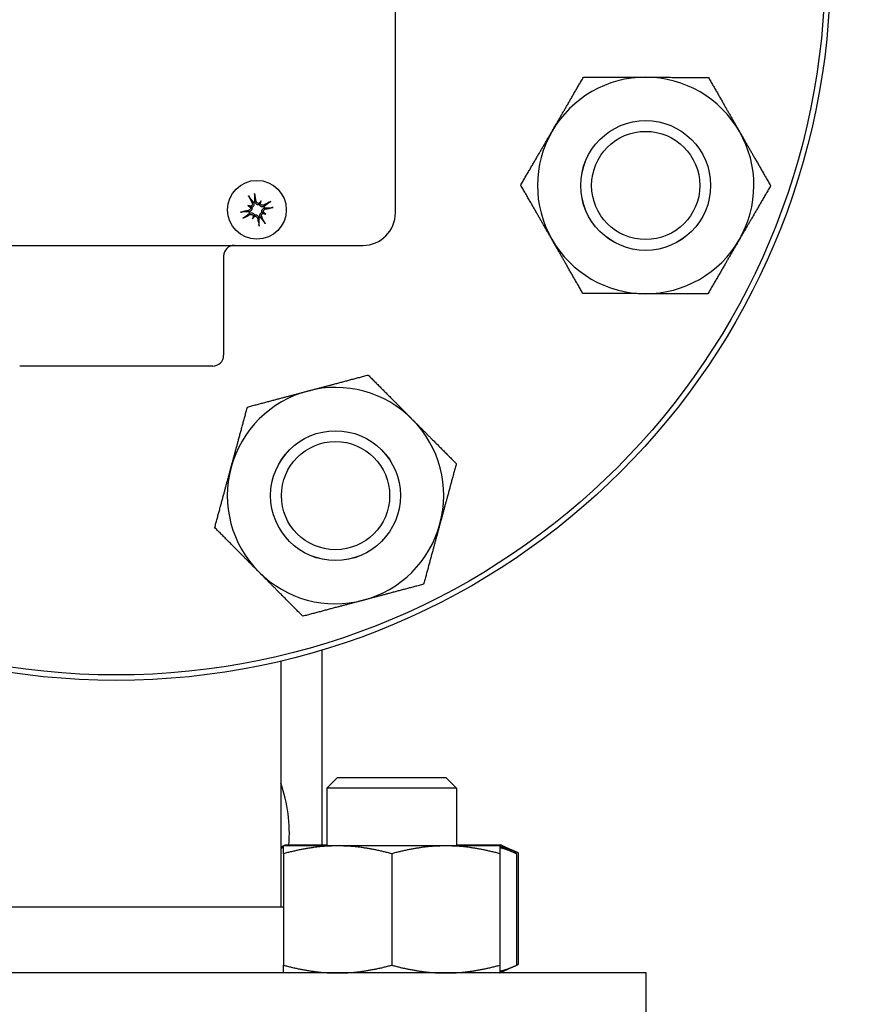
# Model space of a CAD drawing. Header units: inches. Extents: x 24 to 1128, y -69 to 748.
# Tile 350 of 656: x 472.6 to 477.46, y 683.35 to 689.04. Entities that reach past the tile are written whole.
import ezdxf

# ---------------------------------------------------------------- set-up
doc = ezdxf.new("R2010")
doc.units = ezdxf.units.IN
doc.header["$LTSCALE"] = 32
doc.header["$MEASUREMENT"] = 0
doc.layers.add('Dimension (ANSI)', color=7, linetype='Continuous', lineweight=25)
doc.layers.add('Visible (ANSI)', color=7, linetype='Continuous', lineweight=30)
doc.styles.add('Note Text (ANSI)', font='tahoma.ttf')
doc.dimstyles.new('SB Fraction-16 (ANSI)', dxfattribs={"dimscale": 32, "dimtxt": 0.125, "dimasz": 0.098425, "dimexe": 0.125, "dimexo": 0.0625, "dimgap": 0.031496, "dimtad": 0, "dimtih": 1, "dimtoh": 1, "dimdec": 4, "dimrnd": 1e-08, "dimzin": 0, "dimdsep": 46, "dimlunit": 5, "dimtxsty": 'Note Text (ANSI)', "dimcen": 0.09, "dimdle": 0.393701, "dimclrd": 256, "dimclre": 256, "dimclrt": 256, "dimadec": 0, "dimazin": 3, "dimtfac": 0.96, "dimtofl": 0, "dimtmove": 0, "dimatfit": 3, "dimfxl": 1, "dimfrac": 2, "dimtolj": 1, "dimtzin": 12, "dimlwd": -1, "dimlwe": -1, "dimarcsym": 0})

# ---------------------------------------------------------------- blocks, each defined once
blk = doc.blocks.new('*D18')
at = {"layer": 'Defpoints', "color": 0, "transparency": 16777216}
for p in [(480.2806, 692.6685), (328.4743, 544.6685), (480.2806, 544.6685)]:
    blk.add_point(p, dxfattribs=at)
at = {"layer": 'Dimension (ANSI)', "transparency": 16777216}
for p, q in [((478.2806, 692.6685), (324.4743, 692.6685)), ((328.4743, 689.5189), (328.4743, 626.7677)), ((328.4743, 547.8181), (328.4743, 620.5693)), ((478.2806, 544.6685), (324.4743, 544.6685))]:
    blk.add_line(p, q, dxfattribs=at)
for points in [[(327.9494, 689.5189), (328.9993, 689.5189), (328.4743, 692.6685)], [(327.9494, 547.8181), (328.9993, 547.8181), (328.4743, 544.6685)]]:
    blk.add_solid(points, dxfattribs=at)
at = {"layer": 'Dimension (ANSI)', "transparency": 16777216, "insert": (324.3723, 625.7599), "char_height": 4, "attachment_point": 1, "style": 'Note Text (ANSI)'}
blk.add_mtext('\\A1;148', dxfattribs=at)

msp = doc.modelspace()

# ---------------------------------------------------------------- linework, layer by layer
at = {"layer": 'Visible (ANSI)'}
for p, q in [((474.77127, 687.92279), (474.77127, 690.77279)), ((473.99065, 687.98123), (473.9849, 687.96914)), ((473.99585, 687.99215), (473.99065, 687.98123)), ((473.91962, 687.96507), (473.93054, 687.95988)), ((473.93054, 687.95988), (473.94263, 687.95413)), ((474.012, 687.92112), (473.99991, 687.92687)), ((474.02292, 687.91593), (474.012, 687.92112)), ((473.9467, 687.88885), (473.95189, 687.89977)), ((473.95189, 687.89977), (473.95765, 687.91186)), ((471.73377, 687.73529), (474.58377, 687.73529)), ((473.77877, 687.67279), (473.77877, 687.10029)), ((473.71627, 687.03779), (472.60127, 687.03779)), ((474.34627, 685.39741), (474.34627, 684.27179)), ((474.10877, 685.33367), (474.10877, 683.91279)), ((474.43726, 684.66279), (474.37476, 684.60029)), ((474.43726, 684.66279), (475.06226, 684.66279)), ((475.06226, 684.66279), (475.12476, 684.60029)), ((475.12476, 684.60029), (474.37476, 684.60029)), ((474.37476, 684.60029), (474.37476, 684.26679)), ((475.12476, 684.60029), (475.12476, 684.26679)), ((474.1336, 684.27179), (474.10877, 684.26021)), ((474.12476, 684.26679), (474.10877, 684.25933)), ((474.43726, 684.26679), (474.12476, 684.26679)), ((474.21733, 684.27179), (474.1336, 684.27179)), ((474.37476, 684.27179), (474.21733, 684.27179)), ((475.06226, 684.26679), (474.43726, 684.26679)), ((475.37476, 684.26679), (475.06226, 684.26679)), ((475.29987, 684.27179), (475.12476, 684.27179)), ((475.3836, 684.27179), (475.29987, 684.27179)), ((475.37476, 684.26679), (475.47145, 684.2217)), ((475.3836, 684.27179), (475.48029, 684.2267)), ((475.48029, 684.2267), (475.48029, 683.58288)), ((474.12476, 684.2217), (474.12476, 683.57788)), ((474.74976, 684.2217), (474.74976, 683.57788)), ((475.37476, 684.2217), (475.37476, 683.57788)), ((475.47145, 684.2217), (475.47145, 683.57788)), ((474.12476, 683.91279), (472.28947, 683.91279)), ((475.37476, 683.53279), (475.47145, 683.57788)), ((475.47145, 683.57876), (475.48029, 683.58288)), ((476.21877, 683.53279), (470.72972, 683.53279)), ((476.21877, 682.78279), (476.21877, 683.53279))]:
    msp.add_line(p, q, dxfattribs=at)
for centre, radius in [((473.15877, 689.34779), 4.125), ((473.15877, 689.34779), 4.09375), ((476.21681, 688.08111), 0.37513), ((476.21681, 688.08111), 0.375), ((476.21681, 688.08111), 0.3125), ((473.97127, 687.9405), 0.17), ((474.42545, 686.28975), 0.37513), ((474.42545, 686.28975), 0.375), ((474.42545, 686.28975), 0.3125)]:
    msp.add_circle(centre, radius, dxfattribs=at)
for centre, radius, start, end in [((476.21681, 688.08111), 0.625, 89.83678, 149.83678), ((476.21681, 688.08111), 0.625, 29.83678, 89.83678), ((476.21681, 688.08111), 0.625, 149.83678, 209.83678), ((476.21681, 688.08111), 0.625, 329.83678, 29.83678), ((473.97127, 687.9405), 0.04718, 103.89552, 115.21367), ((473.97127, 687.9405), 0.04718, 193.89552, 205.21367), ((473.97127, 687.9405), 0.04718, 13.89552, 25.21367), ((474.58377, 687.92279), 0.1875, 270, 0), ((473.97127, 687.9405), 0.04718, 283.89552, 295.21367), ((476.21681, 688.08111), 0.625, 209.83678, 269.83678), ((476.21681, 688.08111), 0.625, 269.83678, 329.83678), ((473.84127, 687.67279), 0.0625, 90, 180), ((473.71627, 687.10029), 0.0625, 270, 0), ((474.42545, 686.28975), 0.625, 44.83678, 104.83678), ((474.42545, 686.28975), 0.625, 104.83678, 164.83678), ((474.42545, 686.28975), 0.625, 344.83678, 44.83678), ((474.42545, 686.28975), 0.625, 164.83678, 224.83678), ((474.42545, 686.28975), 0.625, 284.83678, 344.83678), ((474.42545, 686.28975), 0.625, 224.83678, 284.83678), ((473.34627, 684.34779), 0.8125, 354.63279, 20.20522)]:
    msp.add_arc(centre, radius, start, end, dxfattribs=at)
for centre, major_axis, ratio, start_param, end_param in [((473.95855, 687.93802), (-0.04215, 0.21655), 0.0871557, 4.9309758, 5.1561882), ((473.98271, 687.9466), (0.10389, -0.19462), 0.0871557, 4.2685898, 4.4938021), ((474.0458, 687.8943), (0.1035, 0.16696), 0.5, 1.2772189, 1.3695882), ((473.98256, 687.99017), (-0.01026, 0.00636), 0.9884519, 2.2984564, 2.8577617), ((474.00269, 687.98059), (-0.0114, 0.00395), 0.9884519, 0.283831, 0.8431362), ((473.88841, 687.96919), (-0.06426, -0.18563), 0.5, 1.7720045, 1.8643738), ((473.97738, 687.92906), (-0.19462, -0.10389), 0.0871557, 4.2685898, 4.4938021), ((473.97375, 687.92777), (-0.21655, -0.04215), 0.0871557, 4.9309758, 5.1561882), ((473.94259, 687.85763), (0.18563, -0.06426), 0.5, 1.7720045, 1.8643738), ((474.01748, 688.01503), (-0.16696, 0.1035), 0.5, 1.2772189, 1.3695882), ((473.93118, 687.97192), (-0.00395, -0.0114), 0.9884519, 0.283831, 0.8431362), ((473.9216, 687.95179), (-0.00636, -0.01026), 0.9884519, 2.2984564, 2.8577617), ((474.01137, 687.90908), (0.00395, 0.0114), 0.9884519, 0.283831, 0.8431362), ((473.99996, 688.02337), (-0.18563, 0.06426), 0.5, 1.7720045, 1.8643738), ((474.02094, 687.92921), (0.00636, 0.01026), 0.9884519, 2.2984564, 2.8577617), ((473.92507, 687.86597), (0.16696, -0.1035), 0.5, 1.2772189, 1.3695882), ((473.9688, 687.95323), (0.21655, 0.04215), 0.0871557, 4.9309758, 5.1561882), ((473.96517, 687.95194), (0.19462, 0.10389), 0.0871557, 4.2685898, 4.4938021), ((474.05414, 687.91181), (0.06426, 0.18563), 0.5, 1.7720045, 1.8643738), ((473.89674, 687.9867), (-0.1035, -0.16696), 0.5, 1.2772189, 1.3695882), ((473.93985, 687.90041), (0.0114, -0.00395), 0.9884519, 0.283831, 0.8431362), ((473.95998, 687.89083), (0.01026, -0.00636), 0.9884519, 2.2984564, 2.8577617), ((473.984, 687.94298), (0.04215, -0.21655), 0.0871557, 4.9309758, 5.1561882), ((473.95983, 687.93439), (-0.10389, 0.19462), 0.0871557, 4.2685898, 4.4938021)]:
    msp.add_ellipse(centre, major_axis=major_axis, ratio=ratio, start_param=start_param, end_param=end_param, dxfattribs=at)
for points, weights in [([(475.67644, 688.39515), (475.76059, 688.53994), (475.85775, 688.70713)], [1, 1.0379548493, 1]), ([(475.85775, 688.70713), (476.05113, 688.70658), (476.21859, 688.70611)], [1, 1.0379548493, 1]), ([(476.21859, 688.70611), (476.38606, 688.70563), (476.57944, 688.70508)], [1, 1.0379548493, 1]), ([(476.57944, 688.70508), (476.67565, 688.53733), (476.75897, 688.39207)], [1, 1.0379548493, 1]), ([(475.49513, 688.08316), (475.59229, 688.25036), (475.67644, 688.39515)], [1, 1.0379548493, 1]), ([(476.75897, 688.39207), (476.84229, 688.2468), (476.9385, 688.07905)], [1, 1.0379548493, 1]), ([(475.67466, 687.77015), (475.59134, 687.91542), (475.49513, 688.08316)], [1, 1.0379548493, 1]), ([(476.9385, 688.07905), (476.84133, 687.91186), (476.75719, 687.76707)], [1, 1.0379548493, 1]), ([(473.92818, 688.01257), (473.94248, 687.99435), (473.95074, 687.98377)], [1.00573011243, 1.04257005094, 1.00216925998]), ([(473.95991, 687.98703), (473.95964, 688.00045), (473.95924, 688.02361)], [1.00216925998, 1.04257005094, 1.00573011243]), ([(474.04335, 687.98359), (474.02513, 687.96929), (474.01454, 687.96104)], [1.00573011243, 1.04257005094, 1.00216925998]), ([(473.92474, 687.92914), (473.91132, 687.92887), (473.88817, 687.92847)], [1.00216925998, 1.04257005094, 1.00573011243]), ([(473.8992, 687.89741), (473.91742, 687.91171), (473.928, 687.91996)], [1.00573011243, 1.04257005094, 1.00216925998]), ([(474.0178, 687.95186), (474.03122, 687.95213), (474.05438, 687.95253)], [1.00216925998, 1.04257005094, 1.00573011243]), ([(473.98263, 687.89397), (473.9829, 687.88055), (473.9833, 687.85739)], [1.00216925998, 1.04257005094, 1.00573011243]), ([(474.01436, 687.86843), (474.00007, 687.88665), (473.99181, 687.89723)], [1.00573011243, 1.04257005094, 1.00216925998]), ([(475.85419, 687.45714), (475.75798, 687.62488), (475.67466, 687.77015)], [1, 1.0379548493, 1]), ([(476.75719, 687.76707), (476.67304, 687.62228), (476.57588, 687.45508)], [1, 1.0379548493, 1]), ([(476.21503, 687.45611), (476.04757, 687.45659), (475.85419, 687.45714)], [1, 1.0379548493, 1]), ([(476.57588, 687.45508), (476.3825, 687.45563), (476.21503, 687.45611)], [1, 1.0379548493, 1]), ([(474.26541, 686.89391), (474.4273, 686.93679), (474.61423, 686.98631)], [1, 1.0379548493, 1]), ([(474.61423, 686.98631), (474.75057, 686.84919), (474.86865, 686.73043)], [1, 1.0379548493, 1]), ([(473.9166, 686.80151), (474.10353, 686.85103), (474.26541, 686.89391)], [1, 1.0379548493, 1]), ([(473.82221, 686.45323), (473.86602, 686.61487), (473.9166, 686.80151)], [1, 1.0379548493, 1]), ([(474.86865, 686.73043), (474.98673, 686.61168), (475.12308, 686.47455)], [1, 1.0379548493, 1]), ([(473.72783, 686.10495), (473.77841, 686.29159), (473.82221, 686.45323)], [1, 1.0379548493, 1]), ([(475.12308, 686.47455), (475.0725, 686.28791), (475.02869, 686.12627)], [1, 1.0379548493, 1]), ([(473.98226, 685.84907), (473.86418, 685.96782), (473.72783, 686.10495)], [1, 1.0379548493, 1]), ([(475.02869, 686.12627), (474.98489, 685.96463), (474.93431, 685.77799)], [1, 1.0379548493, 1]), ([(474.23668, 685.59319), (474.10034, 685.73031), (473.98226, 685.84907)], [1, 1.0379548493, 1]), ([(474.93431, 685.77799), (474.74738, 685.72847), (474.5855, 685.68559)], [1, 1.0379548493, 1]), ([(474.5855, 685.68559), (474.42361, 685.6427), (474.23668, 685.59319)], [1, 1.0379548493, 1]), ([(474.12476, 684.25651), (474.11682, 684.25459), (474.10877, 684.25231)], [1.01895290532, 1.01907558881, 1.01858442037]), ([(474.12476, 684.2217), (474.12476, 684.26679), (474.12476, 684.26679)], [1, 1.0379548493, 1]), ([(474.43726, 684.26679), (474.29223, 684.26679), (474.12476, 684.2217)], [1, 1.0379548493, 1]), ([(474.21733, 684.27179), (474.18852, 684.27179), (474.1592, 684.26679)], [1, 1.012746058, 1.01693131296]), ([(474.27547, 684.26679), (474.24615, 684.27179), (474.21733, 684.27179)], [1.01693131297, 1.012746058, 1]), ([(474.74976, 684.2217), (474.58229, 684.26679), (474.43726, 684.26679)], [1, 1.0379548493, 1]), ([(475.06226, 684.26679), (474.91723, 684.26679), (474.74976, 684.2217)], [1, 1.0379548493, 1]), ([(475.37476, 684.2217), (475.20729, 684.26679), (475.06226, 684.26679)], [1, 1.0379548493, 1]), ([(475.29987, 684.27179), (475.27105, 684.27179), (475.24173, 684.26679)], [1, 1.012746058, 1.01693131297]), ([(475.358, 684.26679), (475.32869, 684.27179), (475.29987, 684.27179)], [1.01693131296, 1.012746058, 1]), ([(475.37476, 684.26679), (475.37476, 684.26679), (475.37476, 684.2217)], [1, 1.0379548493, 1]), ([(475.47145, 684.2217), (475.42047, 684.24548), (475.37476, 684.25651)], [1, 1.01965956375, 1.01895290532]), ([(475.48029, 684.2267), (475.43222, 684.24912), (475.38893, 684.26019)], [1, 1.0185177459, 1.01896629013]), ([(474.12476, 683.53279), (474.12476, 683.53279), (474.12476, 683.57788)], [1, 1.0379548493, 1]), ([(474.12476, 683.57788), (474.29223, 683.53279), (474.43726, 683.53279)], [1, 1.0379548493, 1]), ([(474.43726, 683.53279), (474.58229, 683.53279), (474.74976, 683.57788)], [1, 1.0379548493, 1]), ([(474.74976, 683.57788), (474.91723, 683.53279), (475.06226, 683.53279)], [1, 1.0379548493, 1]), ([(475.06226, 683.53279), (475.20729, 683.53279), (475.37476, 683.57788)], [1, 1.0379548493, 1]), ([(475.37476, 683.57788), (475.37476, 683.53279), (475.37476, 683.53279)], [1, 1.0379548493, 1]), ([(475.37476, 683.54307), (475.42047, 683.5541), (475.47145, 683.57788)], [1.01895290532, 1.01965956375, 1]), ([(475.47145, 683.57883), (475.47584, 683.5808), (475.48029, 683.58288)], [1.00321895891, 1.00168421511, 1])]:
    msp.add_rational_spline(points, weights, degree=2, dxfattribs=at)
for points, knots in [([(473.95749, 688.03432), (473.95752, 688.0342), (473.95755, 688.03407), (473.95779, 688.03303), (473.95804, 688.03187), (473.95843, 688.02988), (473.95863, 688.02871), (473.95892, 688.02686), (473.95906, 688.02586), (473.9592, 688.02457), (473.95923, 688.02401), (473.95924, 688.02361)], [0.022192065, 0.022192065, 0.022192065, 0.022192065, 0.023240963, 0.023240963, 0.030957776, 0.030957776, 0.038669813, 0.038669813, 0.046374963, 0.046374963, 0.052690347, 0.052690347, 0.052690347, 0.052690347]), ([(473.92818, 688.01257), (473.92794, 688.01289), (473.92761, 688.01335), (473.9269, 688.01444), (473.92638, 688.0153), (473.92544, 688.01692), (473.92486, 688.01796), (473.9239, 688.01974), (473.92336, 688.0208), (473.92289, 688.02176), (473.92284, 688.02188), (473.92278, 688.02199)], [0.070980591, 0.070980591, 0.070980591, 0.070980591, 0.077295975, 0.077295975, 0.085001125, 0.085001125, 0.092713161, 0.092713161, 0.100429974, 0.100429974, 0.101478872, 0.101478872, 0.101478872, 0.101478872]), ([(473.94362, 687.97997), (473.94438, 687.97848), (473.9449, 687.97674), (473.9452, 687.97318), (473.94498, 687.97136), (473.94396, 687.96816), (473.94312, 687.96657), (473.94088, 687.96385), (473.93948, 687.96273), (473.93769, 687.96175), (473.93733, 687.96158), (473.93697, 687.96142)], [0, 0, 0, 0, 0.013005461, 0.013005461, 0.026010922, 0.026010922, 0.038651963, 0.038651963, 0.051293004, 0.051293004, 0.054256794, 0.054256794, 0.054256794, 0.054256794]), ([(473.95117, 687.98319), (473.9514, 687.98278), (473.95161, 687.98236), (473.95264, 687.98016), (473.9533, 687.9781), (473.95394, 687.97385), (473.95394, 687.97165), (473.95338, 687.96788), (473.95287, 687.96599), (473.95128, 687.96238), (473.95019, 687.96066), (473.94776, 687.95776), (473.94625, 687.95639), (473.94397, 687.95487), (473.9433, 687.95448), (473.94263, 687.95413)], [0.221046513, 0.221046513, 0.221046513, 0.221046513, 0.225045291, 0.225045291, 0.24203012, 0.24203012, 0.259014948, 0.259014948, 0.273434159, 0.273434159, 0.28785337, 0.28785337, 0.302272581, 0.302272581, 0.307951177, 0.307951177, 0.307951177, 0.307951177]), ([(473.9849, 687.96914), (473.98416, 687.96899), (473.9834, 687.96887), (473.98066, 687.96862), (473.97863, 687.96872), (473.97491, 687.96944), (473.97298, 687.97009), (473.96947, 687.97189), (473.96789, 687.97303), (473.96507, 687.97561), (473.96368, 687.97731), (473.9615, 687.98102), (473.96071, 687.98302), (473.96023, 687.98493), (473.96012, 687.98538), (473.96002, 687.98584), (473.95994, 687.9863)], [-0.082905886, -0.082905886, -0.082905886, -0.082905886, -0.07722729, -0.07722729, -0.062808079, -0.062808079, -0.048388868, -0.048388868, -0.033969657, -0.033969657, -0.016984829, -0.016984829, 0, 0, 0, 0.003998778, 0.003998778, 0.003998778, 0.003998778]), ([(473.98469, 687.97837), (473.98331, 687.97799), (473.9818, 687.97781), (473.97855, 687.97799), (473.97681, 687.97845), (473.9738, 687.97987), (473.97232, 687.98092), (473.96993, 687.98352), (473.969, 687.98505), (473.96818, 687.98722), (473.96798, 687.98788), (473.96783, 687.98857)], [0.028039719, 0.028039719, 0.028039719, 0.028039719, 0.038804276, 0.038804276, 0.051438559, 0.051438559, 0.064219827, 0.064219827, 0.077001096, 0.077001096, 0.082246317, 0.082246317, 0.082246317, 0.082246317]), ([(474.04335, 687.98359), (474.04366, 687.98384), (474.04412, 687.98416), (474.04521, 687.98487), (474.04607, 687.9854), (474.04769, 687.98633), (474.04873, 687.98691), (474.05052, 687.98787), (474.05158, 687.98841), (474.05253, 687.98888), (474.05265, 687.98893), (474.05277, 687.98899)], [0.070980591, 0.070980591, 0.070980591, 0.070980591, 0.077295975, 0.077295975, 0.085001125, 0.085001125, 0.092713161, 0.092713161, 0.100429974, 0.100429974, 0.101478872, 0.101478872, 0.101478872, 0.101478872]), ([(473.87745, 687.92672), (473.87758, 687.92675), (473.8777, 687.92678), (473.87874, 687.92702), (473.8799, 687.92727), (473.88189, 687.92765), (473.88306, 687.92786), (473.88491, 687.92815), (473.88591, 687.92829), (473.88721, 687.92842), (473.88776, 687.92846), (473.88817, 687.92847)], [0.022192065, 0.022192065, 0.022192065, 0.022192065, 0.023240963, 0.023240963, 0.030957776, 0.030957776, 0.038669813, 0.038669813, 0.046374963, 0.046374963, 0.052690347, 0.052690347, 0.052690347, 0.052690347]), ([(473.9334, 687.95392), (473.93379, 687.95254), (473.93396, 687.95103), (473.93378, 687.94778), (473.93332, 687.94604), (473.9319, 687.94302), (473.93085, 687.94155), (473.92826, 687.93915), (473.92672, 687.93823), (473.92455, 687.9374), (473.92389, 687.9372), (473.9232, 687.93706)], [0.028039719, 0.028039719, 0.028039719, 0.028039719, 0.038804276, 0.038804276, 0.051438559, 0.051438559, 0.064219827, 0.064219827, 0.077001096, 0.077001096, 0.082246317, 0.082246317, 0.082246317, 0.082246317]), ([(473.94263, 687.95413), (473.94278, 687.95339), (473.9429, 687.95262), (473.94316, 687.94989), (473.94305, 687.94785), (473.94233, 687.94414), (473.94168, 687.94221), (473.93988, 687.9387), (473.93874, 687.93711), (473.93617, 687.9343), (473.93446, 687.93291), (473.93075, 687.93073), (473.92875, 687.92994), (473.92684, 687.92946), (473.92639, 687.92935), (473.92593, 687.92925), (473.92547, 687.92917)], [-0.082905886, -0.082905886, -0.082905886, -0.082905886, -0.07722729, -0.07722729, -0.062808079, -0.062808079, -0.048388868, -0.048388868, -0.033969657, -0.033969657, -0.016984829, -0.016984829, 0, 0, 0, 0.003998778, 0.003998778, 0.003998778, 0.003998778]), ([(473.92858, 687.9204), (473.929, 687.92063), (473.92941, 687.92084), (473.93161, 687.92187), (473.93367, 687.92252), (473.93792, 687.92317), (473.94012, 687.92316), (473.94389, 687.9226), (473.94578, 687.92209), (473.94939, 687.9205), (473.95111, 687.91942), (473.95401, 687.91699), (473.95538, 687.91548), (473.9569, 687.9132), (473.9573, 687.91253), (473.95765, 687.91186)], [0.221046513, 0.221046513, 0.221046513, 0.221046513, 0.225045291, 0.225045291, 0.24203012, 0.24203012, 0.259014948, 0.259014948, 0.273434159, 0.273434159, 0.28785337, 0.28785337, 0.302272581, 0.302272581, 0.307951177, 0.307951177, 0.307951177, 0.307951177]), ([(474.01396, 687.9606), (474.01355, 687.96037), (474.01313, 687.96016), (474.01093, 687.95913), (474.00888, 687.95847), (474.00462, 687.95783), (474.00242, 687.95784), (473.99865, 687.95839), (473.99676, 687.9589), (473.99316, 687.96049), (473.99143, 687.96158), (473.98853, 687.96401), (473.98717, 687.96552), (473.98564, 687.9678), (473.98525, 687.96847), (473.9849, 687.96914)], [0.221046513, 0.221046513, 0.221046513, 0.221046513, 0.225045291, 0.225045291, 0.24203012, 0.24203012, 0.259014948, 0.259014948, 0.273434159, 0.273434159, 0.28785337, 0.28785337, 0.302272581, 0.302272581, 0.307951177, 0.307951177, 0.307951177, 0.307951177]), ([(473.99137, 687.89781), (473.99115, 687.89822), (473.99093, 687.89864), (473.9899, 687.90084), (473.98925, 687.9029), (473.9886, 687.90715), (473.98861, 687.90935), (473.98917, 687.91312), (473.98968, 687.91501), (473.99127, 687.91862), (473.99235, 687.92034), (473.99478, 687.92324), (473.99629, 687.9246), (473.99858, 687.92613), (473.99924, 687.92652), (473.99991, 687.92687)], [0.221046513, 0.221046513, 0.221046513, 0.221046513, 0.225045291, 0.225045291, 0.24203012, 0.24203012, 0.259014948, 0.259014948, 0.273434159, 0.273434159, 0.28785337, 0.28785337, 0.302272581, 0.302272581, 0.307951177, 0.307951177, 0.307951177, 0.307951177]), ([(474.01074, 687.96815), (474.00926, 687.96739), (474.00752, 687.96687), (474.00395, 687.96657), (474.00213, 687.96679), (473.99893, 687.96781), (473.99734, 687.96865), (473.99463, 687.97089), (473.9935, 687.97229), (473.99252, 687.97408), (473.99235, 687.97444), (473.99219, 687.9748)], [0, 0, 0, 0, 0.013005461, 0.013005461, 0.026010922, 0.026010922, 0.038651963, 0.038651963, 0.051293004, 0.051293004, 0.054256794, 0.054256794, 0.054256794, 0.054256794]), ([(473.99892, 687.90103), (473.99817, 687.90251), (473.99765, 687.90426), (473.99735, 687.90782), (473.99757, 687.90964), (473.99858, 687.91284), (473.99942, 687.91443), (474.00166, 687.91715), (474.00307, 687.91827), (474.00486, 687.91925), (474.00521, 687.91942), (474.00557, 687.91958)], [0, 0, 0, 0, 0.013005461, 0.013005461, 0.026010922, 0.026010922, 0.038651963, 0.038651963, 0.051293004, 0.051293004, 0.054256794, 0.054256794, 0.054256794, 0.054256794]), ([(473.99991, 687.92687), (473.99976, 687.92761), (473.99964, 687.92838), (473.99939, 687.93111), (473.9995, 687.93314), (474.00021, 687.93686), (474.00086, 687.93879), (474.00266, 687.9423), (474.0038, 687.94388), (474.00638, 687.9467), (474.00808, 687.94809), (474.01179, 687.95027), (474.0138, 687.95106), (474.01571, 687.95154), (474.01616, 687.95165), (474.01661, 687.95175), (474.01708, 687.95183)], [-0.082905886, -0.082905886, -0.082905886, -0.082905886, -0.07722729, -0.07722729, -0.062808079, -0.062808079, -0.048388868, -0.048388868, -0.033969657, -0.033969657, -0.016984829, -0.016984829, 0, 0, 0, 0.003998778, 0.003998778, 0.003998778, 0.003998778]), ([(474.00914, 687.92708), (474.00876, 687.92846), (474.00858, 687.92997), (474.00877, 687.93322), (474.00923, 687.93496), (474.01064, 687.93798), (474.0117, 687.93945), (474.01429, 687.94184), (474.01583, 687.94277), (474.01799, 687.9436), (474.01866, 687.94379), (474.01934, 687.94394)], [0.028039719, 0.028039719, 0.028039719, 0.028039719, 0.038804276, 0.038804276, 0.051438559, 0.051438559, 0.064219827, 0.064219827, 0.077001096, 0.077001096, 0.082246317, 0.082246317, 0.082246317, 0.082246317]), ([(474.06509, 687.95428), (474.06497, 687.95425), (474.06484, 687.95422), (474.06381, 687.95398), (474.06264, 687.95373), (474.06065, 687.95334), (474.05948, 687.95314), (474.05763, 687.95285), (474.05663, 687.95271), (474.05534, 687.95258), (474.05478, 687.95254), (474.05438, 687.95253)], [0.022192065, 0.022192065, 0.022192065, 0.022192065, 0.023240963, 0.023240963, 0.030957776, 0.030957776, 0.038669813, 0.038669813, 0.046374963, 0.046374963, 0.052690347, 0.052690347, 0.052690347, 0.052690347]), ([(473.8992, 687.89741), (473.89888, 687.89716), (473.89842, 687.89684), (473.89733, 687.89613), (473.89647, 687.8956), (473.89486, 687.89466), (473.89381, 687.89408), (473.89203, 687.89313), (473.89097, 687.89259), (473.89001, 687.89212), (473.8899, 687.89207), (473.88978, 687.89201)], [0.070980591, 0.070980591, 0.070980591, 0.070980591, 0.077295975, 0.077295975, 0.085001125, 0.085001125, 0.092713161, 0.092713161, 0.100429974, 0.100429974, 0.101478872, 0.101478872, 0.101478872, 0.101478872]), ([(473.9318, 687.91285), (473.93329, 687.9136), (473.93503, 687.91413), (473.93859, 687.91443), (473.94042, 687.9142), (473.94361, 687.91319), (473.9452, 687.91235), (473.94792, 687.91011), (473.94905, 687.90871), (473.95002, 687.90691), (473.95019, 687.90656), (473.95035, 687.9062)], [0, 0, 0, 0, 0.013005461, 0.013005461, 0.026010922, 0.026010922, 0.038651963, 0.038651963, 0.051293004, 0.051293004, 0.054256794, 0.054256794, 0.054256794, 0.054256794]), ([(473.95765, 687.91186), (473.95839, 687.91201), (473.95915, 687.91213), (473.96188, 687.91238), (473.96392, 687.91228), (473.96763, 687.91156), (473.96956, 687.91091), (473.97307, 687.90911), (473.97466, 687.90797), (473.97747, 687.90539), (473.97886, 687.90369), (473.98105, 687.89998), (473.98184, 687.89798), (473.98231, 687.89607), (473.98242, 687.89562), (473.98252, 687.89516), (473.9826, 687.8947)], [-0.082905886, -0.082905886, -0.082905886, -0.082905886, -0.07722729, -0.07722729, -0.062808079, -0.062808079, -0.048388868, -0.048388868, -0.033969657, -0.033969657, -0.016984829, -0.016984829, 0, 0, 0, 0.003998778, 0.003998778, 0.003998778, 0.003998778]), ([(473.95785, 687.90263), (473.95923, 687.90301), (473.96074, 687.90319), (473.964, 687.90301), (473.96574, 687.90255), (473.96875, 687.90113), (473.97022, 687.90008), (473.97262, 687.89748), (473.97354, 687.89595), (473.97437, 687.89378), (473.97457, 687.89312), (473.97471, 687.89243)], [0.028039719, 0.028039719, 0.028039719, 0.028039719, 0.038804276, 0.038804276, 0.051438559, 0.051438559, 0.064219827, 0.064219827, 0.077001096, 0.077001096, 0.082246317, 0.082246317, 0.082246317, 0.082246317]), ([(474.01436, 687.86843), (474.01461, 687.86811), (474.01493, 687.86765), (474.01564, 687.86656), (474.01617, 687.8657), (474.01711, 687.86408), (474.01769, 687.86304), (474.01864, 687.86126), (474.01918, 687.86019), (474.01965, 687.85924), (474.01971, 687.85912), (474.01976, 687.85901)], [0.070980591, 0.070980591, 0.070980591, 0.070980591, 0.077295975, 0.077295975, 0.085001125, 0.085001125, 0.092713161, 0.092713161, 0.100429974, 0.100429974, 0.101478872, 0.101478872, 0.101478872, 0.101478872]), ([(473.98505, 687.84668), (473.98502, 687.8468), (473.98499, 687.84693), (473.98475, 687.84796), (473.9845, 687.84913), (473.98412, 687.85112), (473.98391, 687.85229), (473.98362, 687.85414), (473.98348, 687.85514), (473.98335, 687.85643), (473.98331, 687.85699), (473.9833, 687.85739)], [0.022192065, 0.022192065, 0.022192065, 0.022192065, 0.023240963, 0.023240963, 0.030957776, 0.030957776, 0.038669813, 0.038669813, 0.046374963, 0.046374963, 0.052690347, 0.052690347, 0.052690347, 0.052690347])]:
    msp.add_open_spline(points, degree=3, knots=knots, dxfattribs=at)
for points in [[(473.95074, 687.98377), (473.95088, 687.98358), (473.95103, 687.98338), (473.95117, 687.98319)], [(473.95994, 687.9863), (473.95993, 687.98654), (473.95992, 687.98678), (473.95991, 687.98703)], [(473.92547, 687.92917), (473.92523, 687.92916), (473.92499, 687.92915), (473.92474, 687.92914)], [(473.928, 687.91996), (473.9282, 687.92011), (473.92839, 687.92026), (473.92858, 687.9204)], [(474.01454, 687.96104), (474.01435, 687.96089), (474.01416, 687.96074), (474.01396, 687.9606)], [(474.01708, 687.95183), (474.01732, 687.95184), (474.01756, 687.95185), (474.0178, 687.95186)], [(473.9826, 687.8947), (473.98262, 687.89446), (473.98263, 687.89421), (473.98263, 687.89397)], [(473.99181, 687.89723), (473.99166, 687.89742), (473.99151, 687.89762), (473.99137, 687.89781)]]:
    msp.add_open_spline(points, degree=3, dxfattribs=at)

# ---------------------------------------------------------------- dimensions: what is measured, and where the dimension line sits
at = {"layer": 'Dimension (ANSI)'}
dim = msp.add_linear_dim(base=(328.47435, 544.66853), p1=(480.28063, 692.66853), p2=(480.28063, 544.66853), angle=90, dimstyle='SB Fraction-16 (ANSI)', override={"dimgap": 0.031496, "dimdec": 4, "dimtol": 0, "dimlim": 0, "dimtp": 0, "dimtm": 0, "dimtdec": 2, "dimatfit": 1}, dxfattribs=at)
dim.commit()
dim.dimension.update_dxf_attribs({"geometry": '*D18', "text_midpoint": (328.47435, 623.66853), "dimtype": 160})

doc.saveas('drawing.dxf')
